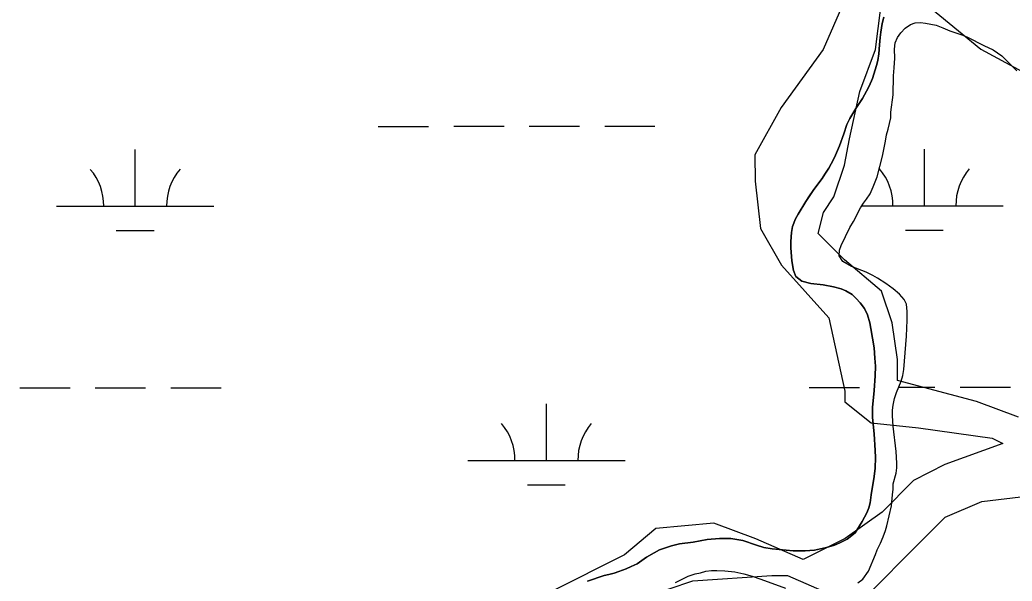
# Model space of a CAD drawing. Extents: x 3279314 to 3317160, y 734079 to 759431.
# Drawn here: x 3307185 to 3307817, y 756735 to 757092 of the extents above; entities that cross this region are included whole.
import ezdxf

# ---------------------------------------------------------------- set-up
doc = ezdxf.new("R2010")
doc.units = 0
for name, color, linetype in [('V-SITE-VEGE', 7, 'Continuous'), ('V-TOPO-SHOR', 7, 'Continuous'), ('V-WETL-SWMP', 7, 'Continuous')]:
    doc.layers.add(name, color=color, linetype=linetype)

msp = doc.modelspace()

# ---------------------------------------------------------------- linework, layer by layer
at = {"layer": 'V-SITE-VEGE'}
for p, q in [((3307734.94, 757093.33), (3307733.97, 757089.35)), ((3307732.98, 757083.73), (3307732.56, 757080.3)), ((3307733.97, 757089.35), (3307732.98, 757083.73)), ((3307732.56, 757080.3), (3307732.26, 757075.64)), ((3307732.26, 757075.64), (3307731.7, 757070.02)), ((3307731.13, 757065.77), (3307730.3, 757062.62)), ((3307731.7, 757070.02), (3307731.13, 757065.77)), ((3307730.3, 757062.62), (3307727.79, 757054.26)), ((3307727.79, 757054.26), (3307725.58, 757049.33)), ((3307723.92, 757046.18), (3307721.3, 757041.67)), ((3307725.58, 757049.33), (3307723.92, 757046.18)), ((3307721.3, 757041.67), (3307717.16, 757035.24)), ((3307717.16, 757035.24), (3307713.29, 757028.94)), ((3307713.29, 757028.94), (3307711.49, 757025.11)), ((3307711.49, 757025.11), (3307709.55, 757019.08)), ((3307709.55, 757019.08), (3307706.77, 757011.55)), ((3307706.77, 757011.55), (3307703.59, 757004.15)), ((3307703.59, 757004.15), (3307701.52, 757000.05)), ((3307700, 756997.31), (3307697.51, 756993.34)), ((3307701.52, 757000.05), (3307700, 756997.31)), ((3307695.72, 756990.74), (3307690.48, 756983.77)), ((3307697.51, 756993.34), (3307695.72, 756990.74)), ((3307690.48, 756983.77), (3307685.24, 756975.97)), ((3307685.24, 756975.97), (3307680.41, 756968.03)), ((3307678.75, 756965.02), (3307676.81, 756960.09)), ((3307680.41, 756968.03), (3307678.75, 756965.02)), ((3307676.81, 756960.09), (3307676.24, 756956.39)), ((3307676.24, 756956.39), (3307675.81, 756950.63)), ((3307675.81, 756950.63), (3307675.79, 756946.65)), ((3307675.79, 756946.65), (3307676.45, 756938.28)), ((3307676.45, 756938.28), (3307677.52, 756932.1)), ((3307677.52, 756932.1), (3307679.01, 756928.39)), ((3307679.01, 756928.39), (3307682.7, 756925.36)), ((3307682.7, 756925.36), (3307688.6, 756923.97)), ((3307688.6, 756923.97), (3307696.41, 756923.11)), ((3307696.41, 756923.11), (3307702.99, 756921.85)), ((3307702.99, 756921.85), (3307707.79, 756920.46)), ((3307707.79, 756920.46), (3307710.8, 756919.21)), ((3307710.8, 756919.21), (3307714.77, 756916.87)), ((3307714.77, 756916.87), (3307717.37, 756914.39)), ((3307717.37, 756914.39), (3307719.96, 756911.5)), ((3307719.96, 756911.5), (3307722.55, 756908.06)), ((3307722.55, 756908.06), (3307724.59, 756903.93)), ((3307724.59, 756903.93), (3307726.08, 756898.85)), ((3307726.08, 756898.85), (3307726.62, 756895.29)), ((3307726.62, 756895.29), (3307728.76, 756883.07)), ((3307728.76, 756883.07), (3307729.15, 756876.35)), ((3307729.15, 756876.35), (3307729.68, 756871.27)), ((3307729.68, 756871.27), (3307729.52, 756865.1)), ((3307729.52, 756865.1), (3307728.79, 756855.77)), ((3307728.79, 756855.77), (3307727.79, 756845.08)), ((3307727.79, 756845.08), (3307727.77, 756838.63)), ((3307727.77, 756838.63), (3307728.82, 756828.34)), ((3307728.82, 756828.34), (3307729.46, 756817.64)), ((3307729.58, 756813.11), (3307729.42, 756806.39)), ((3307729.46, 756817.64), (3307729.58, 756813.11)), ((3307729.42, 756806.39), (3307728.85, 756801.18)), ((3307728.85, 756801.18), (3307726.89, 756789.53)), ((3307726.89, 756789.53), (3307726.18, 756784.46)), ((3307725.48, 756781.17), (3307724.1, 756778.02)), ((3307726.18, 756784.46), (3307725.48, 756781.17)), ((3307724.1, 756778.02), (3307721.2, 756772.4)), ((3307721.2, 756772.4), (3307716.78, 756765.29)), ((3307630.35, 756761.79), (3307622.66, 756761)), ((3307634.33, 756761.78), (3307630.35, 756761.79)), ((3307637.61, 756761.62), (3307634.33, 756761.78)), ((3307716.78, 756765.29), (3307711.55, 756761.2)), ((3307599.88, 756757.11), (3307592.32, 756754.53)), ((3307604.96, 756758.19), (3307599.88, 756757.11)), ((3307613.74, 756759.39), (3307604.96, 756758.19)), ((3307622.66, 756761), (3307613.74, 756759.39)), ((3307641.45, 756761.06), (3307637.61, 756761.62)), ((3307645.29, 756760.36), (3307641.45, 756761.06)), ((3307653.92, 756757.45), (3307645.29, 756760.36)), ((3307658.58, 756756.05), (3307653.92, 756757.45)), ((3307663.93, 756755.21), (3307658.58, 756756.05)), ((3307698.5, 756755.9), (3307690.81, 756754.28)), ((3307703.58, 756757.39), (3307698.5, 756755.9)), ((3307706.88, 756758.88), (3307703.58, 756757.39)), ((3307711.55, 756761.2), (3307706.88, 756758.88)), ((3307584.07, 756749.77), (3307578.02, 756745.67)), ((3307588.89, 756752.63), (3307584.07, 756749.77)), ((3307592.32, 756754.53), (3307588.89, 756752.63)), ((3307677.36, 756753.79), (3307663.93, 756755.21)), ((3307680.52, 756753.91), (3307677.36, 756753.79)), ((3307684.91, 756753.89), (3307680.52, 756753.91)), ((3307690.81, 756754.28), (3307684.91, 756753.89)), ((3307574.31, 756743.77), (3307571.01, 756742.41)), ((3307578.02, 756745.67), (3307574.31, 756743.77)), ((3307557, 756738.08), (3307546.57, 756734.55)), ((3307560.02, 756738.89), (3307557, 756738.08)), ((3307563.46, 756739.56), (3307560.02, 756738.89)), ((3307566.35, 756740.78), (3307563.46, 756739.56)), ((3307571.01, 756742.41), (3307566.35, 756740.78))]:
    msp.add_line(p, q, dxfattribs=at)
for points in [[(3307714.42, 756934.78), (3307711.39, 756936.34), (3307708.75, 756937.99), (3307706.51, 756941.42), (3307706.76, 756945.08), (3307707.7, 756948.11), (3307713.27, 756959.52), (3307715.55, 756963.41), (3307720.02, 756972.02), (3307721.9, 756975.05), (3307723.93, 756977.45), (3307726.2, 756980.95), (3307728.24, 756985.45), (3307730.6, 756991.82), (3307732.42, 756998.35), (3307734, 757004.96), (3307736.06, 757014.36), (3307736.69, 757018.49), (3307737.64, 757022.06), (3307739.31, 757029.37), (3307739.4, 757032.79), (3307740.92, 757043.83), (3307740.97, 757056.05), (3307741.53, 757061.18), (3307741.94, 757067.17), (3307741.81, 757073.01), (3307742.21, 757077.05), (3307743.71, 757080.39), (3307745.74, 757083.42), (3307748.48, 757086.29), (3307751.99, 757088.68), (3307754.87, 757089.61), (3307758.22, 757089.9), (3307761.33, 757089.58), (3307768.17, 757088.15), (3307772.44, 757086.58), (3307776.95, 757084.7), (3307785.26, 757081.78), (3307788.06, 757080.53), (3307798.54, 757075.35), (3307804.37, 757072.6), (3307809.88, 757068.69), (3307814.91, 757063.85), (3307819.56, 757059.08)], [(3307718.45, 756733.4), (3307721.57, 756735.72), (3307725.09, 756740.84), (3307729.57, 756751.56), (3307730.67, 756754.43), (3307732.71, 756758.7), (3307734.52, 756762.82), (3307735.93, 756766.86), (3307736.8, 756769.74), (3307739.81, 756782.41), (3307740.54, 756789.56), (3307740.78, 756793.14), (3307740.8, 756796.41), (3307742.85, 756803.33), (3307743.09, 756806.59), (3307743.11, 756809.7), (3307742.67, 756817.02), (3307740.94, 756833.06), (3307740.35, 756839.67), (3307740.36, 756843.41), (3307740.84, 756846.44), (3307741.71, 756850.64), (3307743.05, 756854.52), (3307745.88, 756861.67), (3307746.98, 756865.32), (3307747.7, 756869.29), (3307749.34, 756890.36), (3307749.77, 756900.63), (3307749.79, 756906), (3307749.26, 756910.83), (3307747.95, 756913.79), (3307744.93, 756917.15), (3307740.82, 756920.51), (3307736.17, 756923.87), (3307730.97, 756927.32), (3307728.01, 756928.96), (3307723.74, 756931), (3307714.42, 756934.78)], [(3307602.37, 756733.62), (3307605.8, 756735.47), (3307610.55, 756737.71), (3307614.99, 756739.17), (3307618.42, 756739.94), (3307621.77, 756740.86), (3307625.43, 756741.23), (3307628.77, 756741.3), (3307633.91, 756741.04), (3307640.2, 756740.4), (3307645.96, 756739.28), (3307651.09, 756737.71), (3307656.76, 756735.82), (3307672.3, 756730)]]:
    msp.add_lwpolyline(points, dxfattribs=at)
at = {"layer": 'V-TOPO-SHOR'}
for points in [[(3307742.99, 757119.6), (3307756.4, 757106.26), (3307796.6, 757072.91), (3307833.44, 757052.93), (3307856.91, 757026.23), (3307863.65, 757002.84), (3307887.12, 756976.14), (3307907.31, 756922.68), (3307930.81, 756885.95), (3307944.27, 756852.54), (3307967.73, 756829.19), (3308001.25, 756795.83), (3308021.37, 756772.46), (3308038.13, 756755.78), (3308044.87, 756735.73), (3308048.28, 756705.64), (3308048.36, 756672.2), (3308048.37, 756665.51), (3308035.06, 756638.73), (3308018.44, 756595.22), (3308018.49, 756575.15)], [(3307709.59, 757102.8), (3307696.28, 757072.67), (3307669.61, 757035.83), (3307652.96, 757005.69), (3307653, 756988.97), (3307656.42, 756958.88), (3307669.85, 756935.5), (3307700.03, 756902.13), (3307710.17, 756855.34), (3307710.18, 756848.65), (3307726.94, 756835.31), (3307757.04, 756832.04), (3307803.87, 756825.46), (3307810.57, 756822.13), (3307773.82, 756808.67), (3307753.78, 756798.59), (3307733.76, 756778.48), (3307710.39, 756761.7), (3307683.67, 756748.26), (3307653.54, 756761.57), (3307626.76, 756771.54), (3307589.98, 756768.1), (3307569.96, 756751.34), (3307523.19, 756727.82)], [(3307820.56, 756838.87), (3307793.79, 756848.84), (3307743.59, 756862.1), (3307743.56, 756875.48), (3307740.16, 756898.88), (3307733.43, 756918.93), (3307709.97, 756938.94), (3307693.21, 756955.62), (3307696.52, 756969.01), (3307703.19, 756979.05), (3307709.83, 756999.13), (3307713.13, 757015.86), (3307719.75, 757045.98), (3307729.72, 757072.75), (3307733, 757099.51)], [(3307727.19, 756728.3), (3307753.88, 756755.11), (3307773.9, 756775.23), (3307797.28, 756785.31), (3307827.37, 756788.73)], [(3307583.4, 756724.61), (3307613.47, 756734.72), (3307663.63, 756738.18), (3307673.66, 756738.2), (3307703.79, 756724.9)]]:
    msp.add_lwpolyline(points, dxfattribs=at)
at = {"layer": 'V-WETL-SWMP'}
for p, q in [((3307733.97, 757089.35), (3307734.94, 757093.32)), ((3307733.97, 757089.35), (3307734.94, 757093.32)), ((3307732.56, 757080.3), (3307732.99, 757083.73)), ((3307732.56, 757080.3), (3307732.99, 757083.73)), ((3307732.99, 757083.73), (3307733.97, 757089.35)), ((3307732.99, 757083.73), (3307733.97, 757089.35)), ((3307732.27, 757075.64), (3307732.56, 757080.3)), ((3307732.27, 757075.64), (3307732.56, 757080.3)), ((3307731.7, 757070.02), (3307732.27, 757075.64)), ((3307731.7, 757070.02), (3307732.27, 757075.64)), ((3307730.3, 757062.62), (3307731.13, 757065.77)), ((3307730.3, 757062.62), (3307731.13, 757065.77)), ((3307731.13, 757065.77), (3307731.7, 757070.02)), ((3307731.13, 757065.77), (3307731.7, 757070.02)), ((3307727.79, 757054.26), (3307730.3, 757062.62)), ((3307727.79, 757054.26), (3307730.3, 757062.62)), ((3307725.58, 757049.33), (3307727.79, 757054.26)), ((3307725.58, 757049.33), (3307727.79, 757054.26)), ((3307721.3, 757041.67), (3307723.92, 757046.18)), ((3307721.3, 757041.67), (3307723.92, 757046.18)), ((3307723.92, 757046.18), (3307725.58, 757049.33)), ((3307723.92, 757046.18), (3307725.58, 757049.33)), ((3307717.16, 757035.24), (3307721.3, 757041.67)), ((3307717.16, 757035.24), (3307721.3, 757041.67)), ((3307713.29, 757028.94), (3307717.16, 757035.24)), ((3307713.29, 757028.94), (3307717.16, 757035.24)), ((3307711.49, 757025.11), (3307713.29, 757028.94)), ((3307711.49, 757025.11), (3307713.29, 757028.94)), ((3307413.4, 757023.85), (3307445.4, 757023.87)), ((3307461.4, 757023.88), (3307493.4, 757023.9)), ((3307509.4, 757023.9), (3307541.4, 757023.92)), ((3307557.4, 757023.93), (3307589.4, 757023.94)), ((3307709.55, 757019.08), (3307711.49, 757025.11)), ((3307709.55, 757019.08), (3307711.49, 757025.11)), ((3307706.78, 757011.55), (3307709.55, 757019.08)), ((3307706.78, 757011.55), (3307709.55, 757019.08)), ((3307258.83, 756973.03), (3307258.82, 757009.03)), ((3307703.59, 757004.15), (3307706.78, 757011.55)), ((3307703.59, 757004.15), (3307706.78, 757011.55)), ((3307760.74, 756973.29), (3307760.72, 757009.29)), ((3307701.52, 757000.04), (3307703.59, 757004.15)), ((3307701.52, 757000.04), (3307703.59, 757004.15)), ((3307697.51, 756993.34), (3307700, 756997.31)), ((3307697.51, 756993.34), (3307700, 756997.31)), ((3307700, 756997.31), (3307701.52, 757000.04)), ((3307700, 756997.31), (3307701.52, 757000.04)), ((3307690.48, 756983.77), (3307695.72, 756990.74)), ((3307690.48, 756983.77), (3307695.72, 756990.74)), ((3307695.72, 756990.74), (3307697.51, 756993.34)), ((3307695.72, 756990.74), (3307697.51, 756993.34)), ((3307687.31, 756979.11), (3307690.48, 756983.77)), ((3307687.31, 756979.11), (3307690.48, 756983.77)), ((3307685.24, 756975.97), (3307687.31, 756979.11)), ((3307685.24, 756975.97), (3307687.31, 756979.11)), ((3307208.83, 756973.01), (3307308.83, 756973.06)), ((3307680.41, 756968.03), (3307685.24, 756975.97)), ((3307680.41, 756968.03), (3307685.24, 756975.97)), ((3307720.79, 756973.27), (3307810.74, 756973.32)), ((3307676.81, 756960.09), (3307678.75, 756965.02)), ((3307676.81, 756960.09), (3307678.75, 756965.02)), ((3307678.75, 756965.02), (3307680.41, 756968.03)), ((3307678.75, 756965.02), (3307680.41, 756968.03)), ((3307246.84, 756957.6), (3307270.84, 756957.61)), ((3307676.24, 756956.39), (3307676.81, 756960.09)), ((3307676.24, 756956.39), (3307676.81, 756960.09)), ((3307748.75, 756957.85), (3307772.75, 756957.86)), ((3307675.81, 756950.63), (3307676.24, 756956.39)), ((3307675.81, 756950.63), (3307676.24, 756956.39)), ((3307675.79, 756946.65), (3307675.81, 756950.63)), ((3307675.79, 756946.65), (3307675.81, 756950.63)), ((3307676.45, 756938.28), (3307675.79, 756946.65)), ((3307676.45, 756938.28), (3307675.79, 756946.65)), ((3307677.52, 756932.1), (3307676.45, 756938.28)), ((3307677.52, 756932.1), (3307676.45, 756938.28)), ((3307679.01, 756928.39), (3307677.52, 756932.1)), ((3307679.01, 756928.39), (3307677.52, 756932.1)), ((3307682.71, 756925.36), (3307679.01, 756928.39)), ((3307682.71, 756925.36), (3307679.01, 756928.39)), ((3307688.6, 756923.97), (3307682.71, 756925.36)), ((3307688.6, 756923.97), (3307682.71, 756925.36)), ((3307696.41, 756923.11), (3307688.6, 756923.97)), ((3307696.41, 756923.11), (3307688.6, 756923.97)), ((3307702.99, 756921.85), (3307696.41, 756923.11)), ((3307702.99, 756921.85), (3307696.41, 756923.11)), ((3307707.79, 756920.46), (3307702.99, 756921.85)), ((3307707.79, 756920.46), (3307702.99, 756921.85)), ((3307710.8, 756919.22), (3307707.79, 756920.46)), ((3307710.8, 756919.22), (3307707.79, 756920.46)), ((3307714.77, 756916.87), (3307710.8, 756919.22)), ((3307714.77, 756916.87), (3307710.8, 756919.22)), ((3307717.37, 756914.39), (3307714.77, 756916.87)), ((3307717.37, 756914.39), (3307714.77, 756916.87)), ((3307719.96, 756911.5), (3307717.37, 756914.39)), ((3307719.96, 756911.5), (3307717.37, 756914.39)), ((3307722.55, 756908.06), (3307719.96, 756911.5)), ((3307722.55, 756908.06), (3307719.96, 756911.5)), ((3307724.59, 756903.94), (3307722.55, 756908.06)), ((3307724.59, 756903.94), (3307722.55, 756908.06)), ((3307726.08, 756898.85), (3307724.59, 756903.94)), ((3307726.08, 756898.85), (3307724.59, 756903.94)), ((3307726.62, 756895.29), (3307726.08, 756898.85)), ((3307726.62, 756895.29), (3307726.08, 756898.85)), ((3307728.76, 756883.07), (3307726.62, 756895.29)), ((3307728.76, 756883.07), (3307726.62, 756895.29)), ((3307729.15, 756876.35), (3307728.76, 756883.07)), ((3307729.15, 756876.35), (3307728.76, 756883.07)), ((3307729.68, 756871.27), (3307729.15, 756876.35)), ((3307729.68, 756871.27), (3307729.15, 756876.35)), ((3307729.52, 756865.1), (3307729.68, 756871.27)), ((3307729.52, 756865.1), (3307729.68, 756871.27)), ((3307728.79, 756855.77), (3307729.52, 756865.1)), ((3307728.79, 756855.77), (3307729.52, 756865.1)), ((3307185.48, 756857.56), (3307217.48, 756857.58)), ((3307233.48, 756857.59), (3307265.48, 756857.61)), ((3307281.48, 756857.61), (3307313.48, 756857.63)), ((3307687.39, 756857.82), (3307719.39, 756857.84)), ((3307744.37, 756857.85), (3307767.39, 756857.86)), ((3307783.39, 756857.87), (3307815.39, 756857.89)), ((3307727.79, 756845.08), (3307728.79, 756855.77)), ((3307727.79, 756845.08), (3307728.79, 756855.77)), ((3307520.35, 756811.3), (3307520.33, 756847.3)), ((3307727.77, 756838.63), (3307727.79, 756845.08)), ((3307727.77, 756838.63), (3307727.79, 756845.08)), ((3307728.82, 756828.34), (3307727.77, 756838.63)), ((3307728.82, 756828.34), (3307727.77, 756838.63)), ((3307729.47, 756817.64), (3307728.82, 756828.34)), ((3307729.47, 756817.64), (3307728.82, 756828.34)), ((3307729.42, 756806.39), (3307729.59, 756813.11)), ((3307729.42, 756806.39), (3307729.59, 756813.11)), ((3307729.59, 756813.11), (3307729.47, 756817.64)), ((3307729.59, 756813.11), (3307729.47, 756817.64)), ((3307470.35, 756811.28), (3307570.35, 756811.33)), ((3307728.85, 756801.18), (3307729.42, 756806.39)), ((3307728.85, 756801.18), (3307729.42, 756806.39)), ((3307726.89, 756789.53), (3307728.85, 756801.18)), ((3307726.89, 756789.53), (3307728.85, 756801.18)), ((3307508.36, 756795.87), (3307532.36, 756795.88)), ((3307726.18, 756784.46), (3307726.89, 756789.53)), ((3307726.18, 756784.46), (3307726.89, 756789.53)), ((3307724.1, 756778.02), (3307725.48, 756781.17)), ((3307724.1, 756778.02), (3307725.48, 756781.17)), ((3307725.48, 756781.17), (3307726.18, 756784.46)), ((3307725.48, 756781.17), (3307726.18, 756784.46)), ((3307721.2, 756772.4), (3307724.1, 756778.02)), ((3307721.2, 756772.4), (3307724.1, 756778.02)), ((3307716.78, 756765.29), (3307721.2, 756772.4)), ((3307716.78, 756765.29), (3307721.2, 756772.4)), ((3307622.66, 756761), (3307630.35, 756761.79)), ((3307622.66, 756761), (3307630.35, 756761.79)), ((3307630.35, 756761.79), (3307634.33, 756761.77)), ((3307630.35, 756761.79), (3307634.33, 756761.77)), ((3307634.33, 756761.77), (3307637.62, 756761.62)), ((3307634.33, 756761.77), (3307637.62, 756761.62)), ((3307711.55, 756761.19), (3307716.78, 756765.29)), ((3307711.55, 756761.19), (3307716.78, 756765.29)), ((3307592.32, 756754.53), (3307599.88, 756757.11)), ((3307592.32, 756754.53), (3307599.88, 756757.11)), ((3307599.88, 756757.11), (3307604.96, 756758.19)), ((3307599.88, 756757.11), (3307604.96, 756758.19)), ((3307604.96, 756758.19), (3307613.74, 756759.39)), ((3307604.96, 756758.19), (3307613.74, 756759.39)), ((3307613.74, 756759.39), (3307622.66, 756761)), ((3307613.74, 756759.39), (3307622.66, 756761)), ((3307637.62, 756761.62), (3307641.46, 756761.06)), ((3307637.62, 756761.62), (3307641.46, 756761.06)), ((3307641.46, 756761.06), (3307645.29, 756760.36)), ((3307641.46, 756761.06), (3307645.29, 756760.36)), ((3307645.29, 756760.36), (3307653.92, 756757.44)), ((3307645.29, 756760.36), (3307653.92, 756757.44)), ((3307653.92, 756757.44), (3307658.58, 756756.05)), ((3307653.92, 756757.44), (3307658.58, 756756.05)), ((3307658.58, 756756.05), (3307663.93, 756755.21)), ((3307658.58, 756756.05), (3307663.93, 756755.21)), ((3307690.81, 756754.28), (3307698.5, 756755.9)), ((3307690.81, 756754.28), (3307698.5, 756755.9)), ((3307698.5, 756755.9), (3307703.58, 756757.39)), ((3307698.5, 756755.9), (3307703.58, 756757.39)), ((3307703.58, 756757.39), (3307706.88, 756758.88)), ((3307703.58, 756757.39), (3307706.88, 756758.88)), ((3307706.88, 756758.88), (3307711.55, 756761.19)), ((3307706.88, 756758.88), (3307711.55, 756761.19)), ((3307578.02, 756745.67), (3307584.07, 756749.76)), ((3307578.02, 756745.67), (3307584.07, 756749.76)), ((3307584.07, 756749.76), (3307588.89, 756752.63)), ((3307584.07, 756749.76), (3307588.89, 756752.63)), ((3307588.89, 756752.63), (3307592.32, 756754.53)), ((3307588.89, 756752.63), (3307592.32, 756754.53)), ((3307663.93, 756755.21), (3307677.37, 756753.79)), ((3307663.93, 756755.21), (3307677.37, 756753.79)), ((3307677.37, 756753.79), (3307680.52, 756753.91)), ((3307677.37, 756753.79), (3307680.52, 756753.91)), ((3307680.52, 756753.91), (3307684.91, 756753.89)), ((3307680.52, 756753.91), (3307684.91, 756753.89)), ((3307684.91, 756753.89), (3307690.81, 756754.28)), ((3307684.91, 756753.89), (3307690.81, 756754.28)), ((3307571.01, 756742.41), (3307574.31, 756743.77)), ((3307571.01, 756742.41), (3307574.31, 756743.77)), ((3307574.31, 756743.77), (3307578.02, 756745.67)), ((3307574.31, 756743.77), (3307578.02, 756745.67)), ((3307546.57, 756734.55), (3307557.01, 756738.07)), ((3307546.57, 756734.55), (3307557.01, 756738.07)), ((3307557.01, 756738.07), (3307560.03, 756738.89)), ((3307557.01, 756738.07), (3307560.03, 756738.89)), ((3307560.03, 756738.89), (3307563.46, 756739.56)), ((3307560.03, 756738.89), (3307563.46, 756739.56)), ((3307563.46, 756739.56), (3307566.34, 756740.78)), ((3307563.46, 756739.56), (3307566.34, 756740.78)), ((3307566.34, 756740.78), (3307571.01, 756742.41)), ((3307566.34, 756740.78), (3307571.01, 756742.41))]:
    msp.add_line(p, q, dxfattribs=at)
for points in [[(3307706.76, 756945.08), (3307707.71, 756948.11), (3307713.27, 756959.52), (3307715.55, 756963.4), (3307720.02, 756972.02), (3307721.9, 756975.05), (3307723.93, 756977.45), (3307726.2, 756980.95), (3307728.24, 756985.45), (3307730.6, 756991.82), (3307732.41, 756998.35), (3307734, 757004.96), (3307736.06, 757014.36), (3307736.69, 757018.48), (3307737.64, 757022.06), (3307739.3, 757029.37), (3307739.4, 757032.79), (3307740.92, 757043.83), (3307740.97, 757056.05), (3307741.53, 757061.18), (3307741.94, 757067.17), (3307741.81, 757073.01), (3307742.22, 757077.05), (3307743.71, 757080.39), (3307745.74, 757083.42), (3307748.48, 757086.29), (3307751.99, 757088.68), (3307754.87, 757089.61), (3307758.22, 757089.9), (3307761.33, 757089.58), (3307768.17, 757088.15), (3307772.44, 757086.58), (3307776.95, 757084.7), (3307785.26, 757081.78), (3307788.06, 757080.53), (3307798.54, 757075.35), (3307804.37, 757072.6), (3307809.87, 757068.69), (3307814.91, 757063.85), (3307819.56, 757059.08)], [(3307706.76, 756945.08), (3307707.71, 756948.11), (3307713.27, 756959.52), (3307715.55, 756963.4), (3307720.02, 756972.02), (3307721.9, 756975.05), (3307723.93, 756977.45), (3307726.2, 756980.95), (3307728.24, 756985.45), (3307730.6, 756991.82), (3307732.41, 756998.35), (3307734, 757004.96), (3307736.06, 757014.36), (3307736.69, 757018.48), (3307737.64, 757022.06), (3307739.3, 757029.37), (3307739.4, 757032.79), (3307740.92, 757043.83), (3307740.97, 757056.05), (3307741.53, 757061.18), (3307741.94, 757067.17), (3307741.81, 757073.01), (3307742.22, 757077.05), (3307743.71, 757080.39), (3307745.74, 757083.42), (3307748.48, 757086.29), (3307751.99, 757088.68), (3307754.87, 757089.61), (3307758.22, 757089.9), (3307761.33, 757089.58), (3307768.17, 757088.15), (3307772.44, 757086.58), (3307776.95, 757084.7), (3307785.26, 757081.78), (3307788.06, 757080.53), (3307798.54, 757075.35), (3307804.37, 757072.6), (3307809.87, 757068.69), (3307814.91, 757063.85), (3307819.56, 757059.08)], [(3307718.45, 756733.4), (3307721.57, 756735.72), (3307725.09, 756740.84), (3307729.57, 756751.56), (3307730.67, 756754.43), (3307732.71, 756758.7), (3307734.52, 756762.82), (3307735.93, 756766.86), (3307736.8, 756769.74), (3307739.81, 756782.41), (3307740.54, 756789.56), (3307740.78, 756793.14), (3307740.8, 756796.41), (3307742.85, 756803.33), (3307743.09, 756806.59), (3307743.11, 756809.7), (3307742.67, 756817.02), (3307740.94, 756833.06), (3307740.35, 756839.67), (3307740.36, 756843.41), (3307740.84, 756846.44), (3307741.71, 756850.64), (3307743.05, 756854.52), (3307745.88, 756861.67), (3307746.98, 756865.32), (3307747.7, 756869.29), (3307749.34, 756890.37), (3307749.77, 756900.63), (3307749.79, 756906), (3307749.26, 756910.83), (3307747.95, 756913.79), (3307744.93, 756917.15), (3307740.82, 756920.51), (3307736.17, 756923.87), (3307730.96, 756927.32), (3307728.02, 756928.96), (3307723.74, 756931), (3307714.42, 756934.78), (3307711.39, 756936.34), (3307708.75, 756937.99), (3307706.51, 756941.42), (3307706.76, 756945.08)], [(3307718.45, 756733.4), (3307721.57, 756735.72), (3307725.09, 756740.84), (3307729.57, 756751.56), (3307730.67, 756754.43), (3307732.71, 756758.7), (3307734.52, 756762.82), (3307735.93, 756766.86), (3307736.8, 756769.74), (3307739.81, 756782.41), (3307740.54, 756789.56), (3307740.78, 756793.14), (3307740.8, 756796.41), (3307742.85, 756803.33), (3307743.09, 756806.59), (3307743.11, 756809.7), (3307742.67, 756817.02), (3307740.94, 756833.06), (3307740.35, 756839.67), (3307740.36, 756843.41), (3307740.84, 756846.44), (3307741.71, 756850.64), (3307743.05, 756854.52), (3307745.88, 756861.67), (3307746.98, 756865.32), (3307747.7, 756869.29), (3307749.34, 756890.37), (3307749.77, 756900.63), (3307749.79, 756906), (3307749.26, 756910.83), (3307747.95, 756913.79), (3307744.93, 756917.15), (3307740.82, 756920.51), (3307736.17, 756923.87), (3307730.96, 756927.32), (3307728.02, 756928.96), (3307723.74, 756931), (3307714.42, 756934.78), (3307711.39, 756936.34), (3307708.75, 756937.99), (3307706.51, 756941.42), (3307706.76, 756945.08)], [(3307602.37, 756733.62), (3307605.79, 756735.47), (3307610.55, 756737.71), (3307614.99, 756739.17), (3307618.42, 756739.94), (3307621.77, 756740.86), (3307625.43, 756741.23), (3307628.77, 756741.3), (3307633.91, 756741.04), (3307640.21, 756740.4), (3307645.96, 756739.28), (3307651.09, 756737.71), (3307656.76, 756735.82), (3307672.3, 756730)], [(3307602.37, 756733.62), (3307605.79, 756735.47), (3307610.55, 756737.71), (3307614.99, 756739.17), (3307618.42, 756739.94), (3307621.77, 756740.86), (3307625.43, 756741.23), (3307628.77, 756741.3), (3307633.91, 756741.04), (3307640.21, 756740.4), (3307645.96, 756739.28), (3307651.09, 756737.71), (3307656.76, 756735.82), (3307672.3, 756730)]]:
    msp.add_lwpolyline(points, dxfattribs=at)
for centre, start, end in [((3307203.59, 756973.48), 359.25735, 40.801), ((3307314.08, 756973.54), 139.25734, 180.801), ((3307705.5, 756973.74), 359.25735, 40.80101), ((3307815.99, 756973.79), 139.25734, 180.801), ((3307465.11, 756811.75), 359.25735, 40.801), ((3307575.59, 756811.81), 139.25734, 180.801)]:
    msp.add_arc(centre, 35.25, start, end, dxfattribs=at)

doc.saveas('drawing.dxf')
